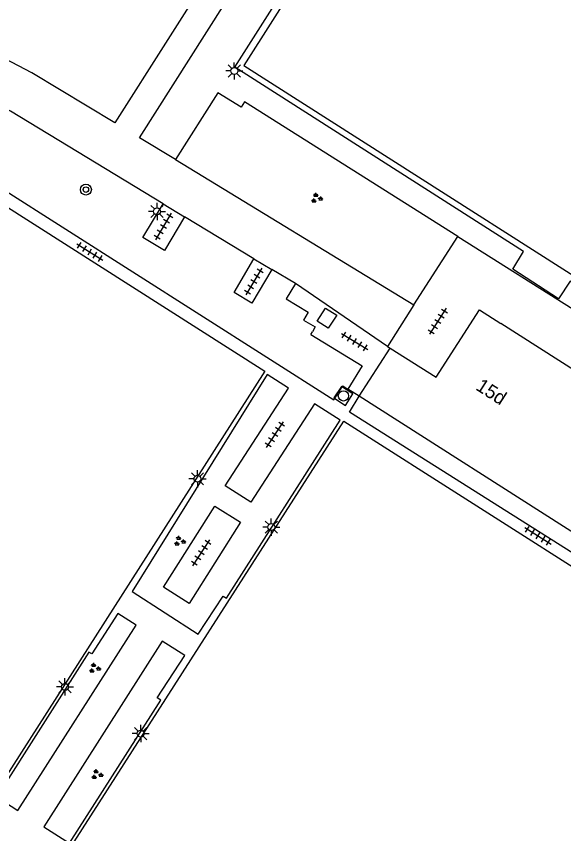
# Model space of a CAD drawing. Extents: x 136000 to 141000, y 400494 to 402006.
# Drawn here: x 138249 to 138288.7, y 401650.7 to 401710.1 of the extents above; entities that cross this region are included whole.
import ezdxf

# ---------------------------------------------------------------- set-up
doc = ezdxf.new("R2010")
doc.units = 0
for name, color, linetype in [('gg-afsc-hekwerk', 7, 'Continuous'), ('gg-anno-huisnummerreeks BGT', 7, 'Continuous'), ('gg-bbg-hoofdgebouw', 7, 'Continuous'), ('gg-knt-verharding', 7, 'Continuous'), ('gg-knt-verharding nz', 7, 'Continuous'), ('gg-kwrk-keermuur', 7, 'Continuous'), ('gt-symb-boom', 7, 'Continuous'), ('gt-symb-groenvak', 7, 'Continuous'), ('gt-symb-lichtmast', 7, 'Continuous'), ('gt-symb-rioolschacht', 7, 'Continuous'), ('gt-symb-tegel verharding', 7, 'Continuous')]:
    doc.layers.add(name, color=color, linetype=linetype)

# ---------------------------------------------------------------- blocks, each defined once
blk = doc.blocks.new('gt0-LMAST')
at = {"layer": 'gt-symb-lichtmast'}
for p, q in [((-0.005, 0.246), (-0.005, 0.621)), ((-0.182, 0.173), (-0.447, 0.438)), ((0.172, 0.173), (0.437, 0.438)), ((-0.255, -0.004), (-0.63, -0.004)), ((-0.182, -0.181), (-0.447, -0.446)), ((-0.005, -0.254), (-0.005, -0.629)), ((0.437, -0.446), (0.172, -0.181)), ((0.245, -0.004), (0.62, -0.004))]:
    blk.add_line(p, q, dxfattribs=at)
blk.add_circle((-0.005, -0.004), 0.25, dxfattribs=at)
blk = doc.blocks.new('gt0-TEG1')
at = {"layer": 'gt-symb-tegel verharding'}
for p, q in [((-1.125, 0), (1.125, 0)), ((-0.9, -0.25), (-0.9, 0.25)), ((-0.45, -0.25), (-0.45, 0.25)), ((0, -0.25), (0, 0.25)), ((0.45, -0.25), (0.45, 0.25)), ((0.9, -0.25), (0.9, 0.25))]:
    blk.add_line(p, q, dxfattribs=at)
blk = doc.blocks.new('gt0-RS')
at = {"layer": 'gt-symb-rioolschacht'}
blk.add_lwpolyline([(-0.5, -0.5), (0.5, -0.5), (0.5, 0.5), (-0.5, 0.5)], close=True, dxfattribs=at)
blk.add_circle((0, 0), 0.375, dxfattribs=at)
blk = doc.blocks.new('gt0-GRVAK')
at = {"layer": 'gt-symb-groenvak'}
for p, q in [((-0.11, 0.189), (-0.228, 0.24)), ((-0.182, 0.153), (0.088, 0.153)), ((-0.091, 0.211), (-0.156, 0.322)), ((-0.047, 0.214), (-0.047, 0.393)), ((-0.004, 0.211), (0.061, 0.322)), ((0.015, 0.189), (0.133, 0.24)), ((0.262, -0.052), (0.197, 0.059)), ((0.305, -0.049), (0.305, 0.13)), ((0.349, -0.052), (0.414, 0.059)), ((-0.245, -0.228), (-0.363, -0.177)), ((-0.318, -0.264), (-0.047, -0.264)), ((-0.226, -0.206), (-0.291, -0.095)), ((-0.183, -0.203), (-0.183, -0.024)), ((-0.139, -0.206), (-0.074, -0.095)), ((-0.12, -0.228), (-0.002, -0.177)), ((0.243, -0.074), (0.125, -0.023)), ((0.17, -0.11), (0.441, -0.11)), ((0.368, -0.074), (0.486, -0.023))]:
    blk.add_line(p, q, dxfattribs=at)
blk = doc.blocks.new('gt0-BOOM')
at = {"layer": 'gt-symb-boom'}
for radius in [0.4, 0.2]:
    blk.add_circle((0, 0), radius, dxfattribs=at)

msp = doc.modelspace()

# ---------------------------------------------------------------- linework, layer by layer
at = {"layer": 'gg-afsc-hekwerk'}
for points in [[(138360.109, 401717.327), (138359.341, 401716.147), (138380.319, 401702.738), (138370.168, 401686.69), (138358.861, 401668.991), (138348.604, 401652.984), (138327.617, 401666.322), (138326.783, 401665.012), (138323.348, 401667.171), (138324.165, 401668.518), (138301.149, 401683.178), (138289.227, 401690.902), (138288.369, 401689.607), (138285.061, 401691.759), (138285.835, 401693.036), (138264.845, 401706.45), (138273.777, 401720.541)], [(138247.461, 401653.76), (138218.576, 401672.134), (138238.13, 401702.75), (138267.019, 401684.336), (138247.461, 401653.76)], [(138253.154, 401650.107), (138272.776, 401680.7), (138301.778, 401662.226), (138282.188, 401631.565)]]:
    msp.add_lwpolyline(points, dxfattribs=at)
at = {"layer": 'gg-bbg-hoofdgebouw'}
for p, q in [((138273.88, 401682.52), (138276.13, 401686.02)), ((138292.5, 401670.63), (138273.88, 401682.52))]:
    msp.add_line(p, q, dxfattribs=at)
for points in [[(138276.13, 401686.02), (138279.49, 401683.92), (138282.62, 401688.8), (138284.172, 401687.817)], [(138300.033, 401666.162), (138301.629, 401668.712), (138301.813, 401668.596), (138302.877, 401670.3), (138302.7, 401670.417), (138304.66, 401673.554), (138297.131, 401678.336), (138296.817, 401679.733), (138284.172, 401687.817)]]:
    msp.add_lwpolyline(points, dxfattribs=at)
at = {"layer": 'gg-knt-verharding'}
for p, q in [((138260.541, 401699.732), (138277.864, 401689.174)), ((138259.623, 401696.504), (138261.179, 401695.565)), ((138266.233, 401692.512), (138261.179, 401695.565)), ((138277.864, 401689.174), (138281.052, 401694.133)), ((138266.233, 401692.512), (138267.533, 401691.743)), ((138269.261, 401690.722), (138267.533, 401691.743)), ((138277.864, 401689.174), (138275.952, 401686.147)), ((138275.952, 401686.147), (138276.13, 401686.02)), ((138273.88, 401682.52), (138273.067, 401683.039))]:
    msp.add_line(p, q, dxfattribs=at)
for points in [[(138265.496, 401706.565), (138301.377, 401683.702), (138348.474, 401653.676), (138379.65, 401702.575), (138373.264, 401706.629), (138359.086, 401715.687), (138296.637, 401755.497), (138265.496, 401706.565)], [(138258.023, 401728.318), (138258.126, 401727.804), (138257.631, 401726.959), (138267.675, 401720.611), (138256.132, 401702.412), (138250.077, 401706.048), (138238.521, 401712.12), (138237.571, 401712.717)], [(138260.541, 401699.732), (138257.908, 401701.325), (138270.156, 401720.614), (138258.023, 401728.318)], [(138259.623, 401696.504), (138248.526, 401703.251), (138237.741, 401708.98)], [(138281.052, 401694.133), (138265.548, 401703.935), (138265.293, 401703.54), (138263.607, 401704.588), (138260.541, 401699.732)], [(138188.449, 401644.013), (138190.053, 401646.555), (138197.98, 401641.552), (138225.877, 401685.139), (138223.653, 401686.595), (138225.329, 401689.21), (138227.558, 401687.765), (138237.93, 401703.971), (138272.043, 401682.264), (138272.69, 401683.28), (138273.067, 401683.039)], [(138261.179, 401695.565), (138259.73, 401693.13), (138258.154, 401694.062), (138259.623, 401696.504)], [(138281.052, 401694.133), (138294.733, 401685.511), (138304.134, 401679.484), (138310.408, 401675.44), (138305.373, 401667.449)], [(138267.533, 401691.743), (138266.07, 401689.294), (138264.783, 401690.064), (138266.233, 401692.512)], [(138269.261, 401690.722), (138268.572, 401689.616), (138270.184, 401688.646), (138269.833, 401688.063), (138270.673, 401687.558), (138270.479, 401687.195)], [(138271.428, 401688.936), (138272.249, 401688.418), (138271.637, 401687.461), (138270.827, 401687.984), (138271.428, 401688.936)], [(138257.386, 401668.322), (138262.173, 401665.219), (138263.987, 401667.98), (138264.227, 401667.826), (138272.49, 401680.77), (138270.628, 401681.97), (138266.015, 401674.821), (138264.14, 401676.016), (138268.739, 401683.106), (138267.188, 401684.112), (138257.386, 401668.322)], [(138265.613, 401596.472), (138267.455, 401599.356), (138264.18, 401601.443), (138291.372, 401643.991), (138293.278, 401642.752), (138294.977, 401645.41), (138293.071, 401646.649), (138303.164, 401662.441), (138273.188, 401681.368), (138273.88, 401682.52)], [(138259.656, 401668.63), (138263.395, 401674.533), (138265.254, 401673.356), (138261.532, 401667.442), (138259.656, 401668.63)], [(138247.529, 401653.388), (138249.061, 401652.388), (138257.677, 401665.875), (138256.343, 401666.72), (138254.448, 401663.782), (138254.224, 401663.911), (138247.529, 401653.388)], [(138250.947, 401651.215), (138252.818, 401650.02), (138259.463, 401660.419), (138259.202, 401660.581), (138261.201, 401663.664), (138259.562, 401664.72), (138250.947, 401651.215)]]:
    msp.add_lwpolyline(points, dxfattribs=at)
at = {"layer": 'gg-knt-verharding nz'}
msp.add_line((138275.952, 401686.147), (138269.261, 401690.722), dxfattribs=at)
at = {"layer": 'gg-kwrk-keermuur'}
msp.add_line((138270.376, 401687.002), (138270.479, 401687.195), dxfattribs=at)
msp.add_lwpolyline([(138270.376, 401687.002), (138274.1, 401684.736), (138273.067, 401683.039)], dxfattribs=at)

# ---------------------------------------------------------------- block references
at = {"layer": 'gt-symb-boom'}
msp.add_blockref('gt0-BOOM', (138254.015, 401697.55), dxfattribs=at)
at = {"layer": 'gt-symb-groenvak'}
for p in [(138270.78, 401696.917), (138260.816, 401671.979), (138254.638, 401662.734), (138254.811, 401655.001)]:
    msp.add_blockref('gt0-GRVAK', p, dxfattribs=at)
at = {"layer": 'gt-symb-lichtmast'}
for p in [(138264.81, 401706.183), (138259.192, 401695.966), (138262.132, 401676.519), (138267.498, 401673.009), (138252.502, 401661.388), (138258.006, 401657.991)]:
    msp.add_blockref('gt0-LMAST', p, dxfattribs=at)
at = {"layer": 'gt-symb-rioolschacht', "rotation": 57.24756055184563}
msp.add_blockref('gt0-RS', (138272.737, 401682.545), dxfattribs=at)
at = {"layer": 'gt-symb-tegel verharding'}
for p, rotation in [((138259.653, 401694.874), -120.5904354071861), ((138254.303, 401693.02), -32.053944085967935), ((138266.226, 401690.875), -120.66892664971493), ((138279.601, 401687.973), -122.67327747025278), ((138273.553, 401686.508), -31.337205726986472), ((138267.757, 401679.727), 56.75506275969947), ((138286.877, 401672.369), -32.053944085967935), ((138262.4, 401671.13), 56.75506275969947)]:
    msp.add_blockref('gt0-TEG1', p, dxfattribs=dict(at, rotation=rotation))

# ---------------------------------------------------------------- texts
at = {"layer": 'gg-anno-huisnummerreeks BGT'}
msp.add_text('15d', height=1, rotation=327.3, dxfattribs=at).set_placement((138282.291, 401683.038))

doc.saveas('drawing.dxf')
